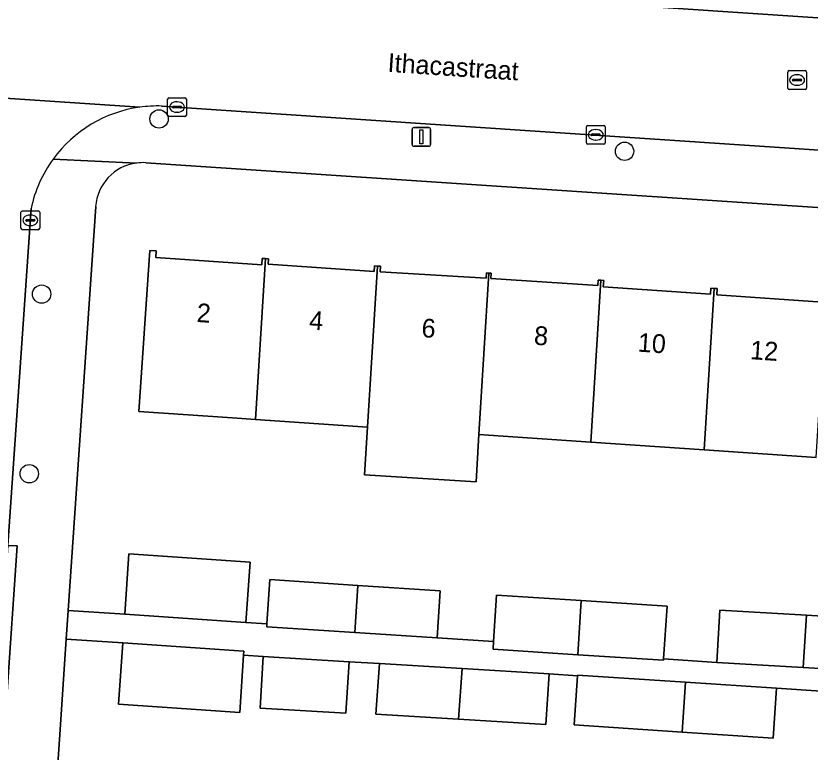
# Model space of a CAD drawing. Extents: x 161848 to 162726, y 385382 to 386521.
# Drawn here: x 162122.73 to 162165.09, y 386248.79 to 386288.04 of the extents above; entities that cross this region are included whole.
import ezdxf

# ---------------------------------------------------------------- set-up
doc = ezdxf.new("R2010")
doc.units = 0
for name, color, linetype in [('IMGEO_Boom', 7, 'Continuous'), ('IMGEO_Erf', 7, 'Continuous'), ('IMGEO_Kolk', 7, 'Continuous'), ('IMGEO_Lichtmast', 7, 'Continuous'), ('IMGEO_Openbare_ruimte_label', 7, 'Continuous'), ('IMGEO_Pand', 7, 'Continuous'), ('IMGEO_Pand_nummerreeks', 7, 'Continuous'), ('IMGEO_Rijbaan_lokaal_open', 7, 'Continuous'), ('IMGEO_Rioolput', 7, 'Continuous'), ('IMGEO_Voetpad_open', 7, 'Continuous')]:
    doc.layers.add(name, color=color, linetype=linetype)

msp = doc.modelspace()

# ---------------------------------------------------------------- linework, layer by layer
at = {"layer": 'IMGEO_Boom'}
for centre in [(162130.363, 386282.546), (162155.192, 386280.822), (162124.098, 386273.207), (162123.438, 386263.629)]:
    msp.add_circle(centre, 0.489, dxfattribs=at)
at = {"layer": 'IMGEO_Erf'}
for points in [[(162214.127, 386274.583), (162129.654, 386280.211)], [(162126.982, 386277.878), (162125.516, 386256.339), (162128.531, 386256.134), (162128.751, 386259.365), (162135.214, 386258.919), (162134.994, 386255.693), (162136.12, 386255.619), (162136.275, 386257.983), (162140.963, 386257.675), (162145.366, 386257.386), (162145.201, 386254.873), (162148.203, 386254.676), (162148.367, 386257.158), (162152.873, 386256.862), (162157.457, 386256.562), (162157.273, 386253.755), (162160.113, 386253.569), (162160.279, 386256.358), (162164.889, 386256.083), (162170.65, 386255.741)], [(162165.41, 386264.502), (162159.434, 386264.906), (162153.397, 386265.315), (162147.425, 386265.719), (162147.269, 386263.196), (162141.328, 386263.564), (162141.486, 386266.12), (162135.5, 386266.525), (162134.276, 386266.608), (162129.287, 386266.946), (162129.868, 386275.536)], [(162129.868, 386275.536), (162130.215, 386275.512), (162130.19, 386275.157), (162135.844, 386274.774), (162135.867, 386275.115), (162136.032, 386275.104), (162136.201, 386275.092), (162136.181, 386274.802), (162141.841, 386274.418), (162141.861, 386274.715), (162142.018, 386274.705), (162142.176, 386274.694), (162142.155, 386274.387), (162147.808, 386274.049), (162147.828, 386274.334), (162147.958, 386274.326), (162148.084, 386274.318), (162148.065, 386274.032), (162153.766, 386273.664), (162153.785, 386273.955), (162153.932, 386273.945), (162154.082, 386273.935), (162154.058, 386273.592), (162159.775, 386273.204), (162159.796, 386273.527), (162159.968, 386273.515), (162160.139, 386273.504), (162160.116, 386273.164), (162165.746, 386272.783)], [(162165.683, 386252.027), (162163.305, 386252.187), (162163.125, 386249.534), (162158.269, 386249.858), (162152.504, 386250.244), (162152.679, 386252.855), (162151.166, 386252.957), (162151.002, 386250.267), (162146.343, 386250.55), (162141.934, 386250.818), (162142.116, 386253.506), (162140.512, 386253.603), (162140.325, 386250.858), (162135.757, 386251.136), (162135.924, 386253.881), (162134.874, 386253.952), (162134.667, 386250.906), (162128.204, 386251.347), (162128.426, 386254.609), (162125.412, 386254.814), (162125.085, 386250), (162123.873, 386232.139)]]:
    msp.add_lwpolyline(points, dxfattribs=at)
for centre, radius, start, end in [((162129.485, 386277.708), 2.509, 97.4524, 176.1147), ((162129.481, 386277.773), 2.444, 85.9362, 97.5422)]:
    msp.add_arc(centre, radius, start, end, dxfattribs=at)
at = {"layer": 'IMGEO_Kolk'}
for p, q in [((162130.818, 386282.755), (162130.818, 386283.607)), ((162130.893, 386283.681), (162131.745, 386283.681)), ((162131.306, 386283.461), (162131.331, 386283.461)), ((162131.819, 386283.607), (162131.819, 386282.755)), ((162131.077, 386283.175), (162131.077, 386283.187)), ((162131.515, 386283.138), (162131.117, 386283.138)), ((162131.12, 386283.224), (162131.518, 386283.224)), ((162131.561, 386283.187), (162131.561, 386283.175)), ((162131.745, 386282.681), (162130.893, 386282.681)), ((162131.329, 386282.901), (162131.304, 386282.901)), ((162153.231, 386282.202), (162154.083, 386282.202)), ((162153.156, 386281.276), (162153.156, 386282.128)), ((162153.458, 386281.745), (162153.856, 386281.745)), ((162153.644, 386281.982), (162153.669, 386281.982)), ((162154.157, 386282.128), (162154.157, 386281.276)), ((162153.415, 386281.696), (162153.415, 386281.708)), ((162153.853, 386281.659), (162153.455, 386281.659)), ((162153.667, 386281.422), (162153.642, 386281.422)), ((162153.899, 386281.708), (162153.899, 386281.696)), ((162154.083, 386281.202), (162153.231, 386281.202)), ((162122.995, 386276.717), (162122.995, 386277.569)), ((162123.07, 386277.643), (162123.922, 386277.643)), ((162123.996, 386277.569), (162123.996, 386276.717)), ((162123.254, 386277.137), (162123.254, 386277.149)), ((162123.692, 386277.1), (162123.294, 386277.1)), ((162123.297, 386277.186), (162123.695, 386277.186)), ((162123.483, 386277.423), (162123.508, 386277.423)), ((162123.738, 386277.149), (162123.738, 386277.137)), ((162123.506, 386276.863), (162123.481, 386276.863)), ((162123.922, 386276.643), (162123.07, 386276.643))]:
    msp.add_line(p, q, dxfattribs=at)
for points in [[(162130.818, 386282.755), (162130.818, 386283.607)], [(162130.893, 386283.681), (162131.745, 386283.681)], [(162131.819, 386283.607), (162131.819, 386282.755)], [(162131.745, 386282.681), (162130.893, 386282.681)], [(162153.231, 386282.202), (162154.083, 386282.202)], [(162153.156, 386281.276), (162153.156, 386282.128)], [(162154.157, 386282.128), (162154.157, 386281.276)], [(162154.083, 386281.202), (162153.231, 386281.202)], [(162122.995, 386276.717), (162122.995, 386277.569)], [(162123.07, 386277.643), (162123.922, 386277.643)], [(162123.996, 386277.569), (162123.996, 386276.717)], [(162123.922, 386276.643), (162123.07, 386276.643)]]:
    msp.add_lwpolyline(points, dxfattribs=at)
for centre, radius, start, end in [((162130.895, 386283.605), 0.0765, 91.552, 178.448), ((162130.895, 386283.605), 0.0765, 91.552, 178.448), ((162131.743, 386283.605), 0.0765, 1.552, 88.448), ((162131.743, 386283.605), 0.0765, 1.552, 88.448), ((162131.117, 386283.184), 0.0403, 85.8775, 175.7526), ((162131.114, 386283.174), 0.0366, 178.938, 274.7102), ((162131.518, 386283.181), 0.043, 264.8664, 352.4533), ((162131.522, 386283.186), 0.0386, 1.7309, 96.639), ((162130.895, 386282.757), 0.0765, 181.552, 268.448), ((162130.895, 386282.757), 0.0765, 181.552, 268.448), ((162131.743, 386282.757), 0.0765, 271.552, 358.448), ((162131.743, 386282.757), 0.0765, 271.552, 358.448), ((162153.233, 386282.126), 0.0765, 91.552, 178.448), ((162153.233, 386282.126), 0.0765, 91.552, 178.448), ((162154.081, 386282.126), 0.0765, 1.552, 88.448), ((162154.081, 386282.126), 0.0765, 1.552, 88.448), ((162153.455, 386281.705), 0.0403, 85.8775, 175.7526), ((162153.86, 386281.707), 0.0386, 1.7309, 96.639), ((162153.452, 386281.695), 0.0366, 178.938, 274.7102), ((162153.856, 386281.702), 0.043, 264.8664, 352.4533), ((162153.233, 386281.278), 0.0765, 181.552, 268.448), ((162153.233, 386281.278), 0.0765, 181.552, 268.448), ((162154.081, 386281.278), 0.0765, 271.552, 358.448), ((162154.081, 386281.278), 0.0765, 271.552, 358.448), ((162123.072, 386277.567), 0.0765, 91.552, 178.448), ((162123.072, 386277.567), 0.0765, 91.552, 178.448), ((162123.92, 386277.567), 0.0765, 1.552, 88.448), ((162123.92, 386277.567), 0.0765, 1.552, 88.448), ((162123.294, 386277.146), 0.0403, 85.8775, 175.7526), ((162123.291, 386277.136), 0.0366, 178.938, 274.7102), ((162123.695, 386277.143), 0.043, 264.8664, 352.4533), ((162123.699, 386277.148), 0.0386, 1.7309, 96.639), ((162123.072, 386276.719), 0.0765, 181.552, 268.448), ((162123.072, 386276.719), 0.0765, 181.552, 268.448), ((162123.92, 386276.719), 0.0765, 271.552, 358.448), ((162123.92, 386276.719), 0.0765, 271.552, 358.448)]:
    msp.add_arc(centre, radius, start, end, dxfattribs=at)
for centre, major_axis, ratio, start_param, end_param in [((162131.305, 386283.181), (-0.387, 0.002), 0.722429, 4.712389, 7.853982), ((162131.33, 386283.181), (-0.39, 0.002), 0.717154, 1.570796, 4.712389), ((162153.643, 386281.702), (-0.387, 0.002), 0.722429, 4.712389, 7.853982), ((162153.668, 386281.702), (-0.39, 0.002), 0.717154, 1.570796, 4.712389), ((162123.482, 386277.143), (-0.387, 0.002), 0.722429, 4.712389, 7.853982), ((162123.507, 386277.143), (-0.39, 0.002), 0.717154, 1.570796, 4.712389)]:
    msp.add_ellipse(centre, major_axis=major_axis, ratio=ratio, start_param=start_param, end_param=end_param, dxfattribs=at)
at = {"layer": 'IMGEO_Lichtmast'}
for p, q in [((162143.86, 386281.19), (162143.86, 386281.99)), ((162143.86, 386281.99), (162143.86, 386281.19)), ((162143.96, 386282.09), (162144.75, 386282.09)), ((162144.75, 386282.09), (162143.96, 386282.09)), ((162144.85, 386281.99), (162144.85, 386281.19)), ((162144.85, 386281.19), (162144.85, 386281.99)), ((162144.75, 386281.09), (162143.96, 386281.09)), ((162143.96, 386281.09), (162144.75, 386281.09))]:
    msp.add_line(p, q, dxfattribs=at)
msp.add_lwpolyline([(162144.28, 386281.965), (162144.43, 386281.965), (162144.43, 386281.215), (162144.28, 386281.215), (162144.28, 386281.965)], dxfattribs=at)
for centre, start, end in [((162143.96, 386281.99), 90, 180), ((162143.96, 386281.99), 90, 180), ((162144.75, 386281.99), 0, 90), ((162144.75, 386281.99), 360, 90), ((162143.96, 386281.19), 180, 270), ((162143.96, 386281.19), 180, 270), ((162144.75, 386281.19), 270, 0), ((162144.75, 386281.19), 270, 0)]:
    msp.add_arc(centre, 0.1, start, end, dxfattribs=at)
at = {"layer": 'IMGEO_Pand'}
for points in [[(162136.032, 386275.104), (162135.867, 386275.115), (162135.844, 386274.774), (162130.19, 386275.157), (162130.215, 386275.512), (162129.868, 386275.536), (162129.287, 386266.946), (162134.276, 386266.608), (162135.5, 386266.525)], [(162135.5, 386266.525), (162141.486, 386266.12), (162142.018, 386274.705), (162141.861, 386274.715), (162141.841, 386274.418), (162136.181, 386274.802), (162136.201, 386275.092), (162136.032, 386275.104)], [(162147.958, 386274.326), (162147.828, 386274.334), (162147.808, 386274.049), (162142.155, 386274.387), (162142.176, 386274.694), (162142.018, 386274.705), (162141.486, 386266.12), (162141.328, 386263.564), (162147.269, 386263.196), (162147.425, 386265.719)], [(162147.425, 386265.719), (162153.397, 386265.315), (162153.932, 386273.945), (162153.785, 386273.955), (162153.766, 386273.664), (162148.065, 386274.032), (162148.084, 386274.318), (162147.958, 386274.326)], [(162153.397, 386265.315), (162159.434, 386264.906), (162159.968, 386273.515), (162159.796, 386273.527), (162159.775, 386273.204), (162154.058, 386273.592), (162154.082, 386273.935), (162153.932, 386273.945)], [(162159.434, 386264.906), (162165.41, 386264.502), (162165.942, 386273.081), (162165.767, 386273.092), (162165.746, 386272.783), (162160.116, 386273.164), (162160.139, 386273.504), (162159.968, 386273.515)], [(162135.214, 386258.919), (162128.751, 386259.365), (162128.531, 386256.134), (162134.994, 386255.693)], [(162140.963, 386257.675), (162136.275, 386257.983), (162136.12, 386255.619), (162136.11, 386255.469), (162140.807, 386255.161)], [(162140.963, 386257.675), (162140.807, 386255.161), (162145.201, 386254.873), (162145.366, 386257.386)], [(162152.873, 386256.862), (162148.367, 386257.158), (162148.203, 386254.676), (162148.177, 386254.277), (162152.694, 386253.98)], [(162157.457, 386256.562), (162152.873, 386256.862), (162152.694, 386253.98), (162157.268, 386253.68), (162157.273, 386253.755)], [(162164.889, 386256.083), (162160.279, 386256.358), (162160.113, 386253.569), (162164.716, 386253.295)], [(162164.716, 386253.295), (162170.484, 386252.952), (162170.65, 386255.741), (162164.889, 386256.083)], [(162134.874, 386253.952), (162134.889, 386254.168), (162128.426, 386254.609), (162128.204, 386251.347), (162134.667, 386250.906)], [(162140.325, 386250.858), (162140.512, 386253.603), (162135.924, 386253.881), (162135.757, 386251.136)], [(162146.526, 386253.238), (162142.116, 386253.506), (162141.934, 386250.818), (162146.343, 386250.55)], [(162151.166, 386252.957), (162146.526, 386253.238), (162146.343, 386250.55), (162151.002, 386250.267)], [(162158.449, 386252.511), (162152.682, 386252.897), (162152.679, 386252.855), (162152.504, 386250.244), (162158.269, 386249.858)], [(162163.305, 386252.187), (162158.449, 386252.511), (162158.269, 386249.858), (162163.125, 386249.534)]]:
    msp.add_lwpolyline(points, close=True, dxfattribs=at)
at = {"layer": 'IMGEO_Rijbaan_lokaal_open'}
for points in [[(162166.299, 386287.884), (162113.275, 386291.44), (162105.745, 386291.945), (162071.199, 386294.125), (162066.486, 386294.436), (162065.851, 386287.447), (162069.376, 386287.22), (162085.892, 386286.233), (162093.769, 386285.703), (162110.951, 386284.547)], [(162129.331, 386283.174), (162112.274, 386284.307)], [(162112.274, 386284.307), (162129.331, 386283.174)], [(162130.5, 386283.236), (162203.315, 386278.366), (162215.598, 386277.535), (162219.778, 386277.253), (162240.214, 386275.869), (162242.803, 386275.54)], [(162120.385, 386231.536), (162120.414, 386232.379), (162121.622, 386250), (162121.746, 386251.788), (162122.299, 386259.811), (162123.538, 386277.778)]]:
    msp.add_lwpolyline(points, dxfattribs=at)
for centre, radius, start, end in [((162130.286, 386276.338), 6.903, 97.9543, 143.8564), ((162130.277, 386276.387), 6.852, 88.1359, 97.936), ((162130.289, 386276.343), 6.902, 143.9062, 167.9993)]:
    msp.add_arc(centre, radius, start, end, dxfattribs=at)
at = {"layer": 'IMGEO_Rioolput'}
for p, q in [((162163.97, 386285.122), (162164.822, 386285.122)), ((162163.895, 386284.196), (162163.895, 386285.048)), ((162164.383, 386284.902), (162164.408, 386284.902)), ((162164.896, 386285.048), (162164.896, 386284.196)), ((162164.154, 386284.616), (162164.154, 386284.628)), ((162164.592, 386284.579), (162164.194, 386284.579)), ((162164.197, 386284.665), (162164.595, 386284.665)), ((162164.406, 386284.342), (162164.381, 386284.342)), ((162164.638, 386284.628), (162164.638, 386284.616)), ((162164.822, 386284.122), (162163.97, 386284.122))]:
    msp.add_line(p, q, dxfattribs=at)
for points in [[(162163.97, 386285.122), (162164.822, 386285.122)], [(162163.895, 386284.196), (162163.895, 386285.048)], [(162164.896, 386285.048), (162164.896, 386284.196)], [(162164.822, 386284.122), (162163.97, 386284.122)]]:
    msp.add_lwpolyline(points, dxfattribs=at)
for centre, radius, start, end in [((162163.972, 386285.046), 0.0765, 91.552, 178.448), ((162163.972, 386285.046), 0.0765, 91.552, 178.448), ((162164.82, 386285.046), 0.0765, 1.552, 88.448), ((162164.82, 386285.046), 0.0765, 1.552, 88.448), ((162164.194, 386284.625), 0.0403, 85.8775, 175.7526), ((162164.191, 386284.615), 0.0366, 178.938, 274.7102), ((162164.595, 386284.622), 0.043, 264.8664, 352.4533), ((162164.599, 386284.627), 0.0386, 1.7309, 96.639), ((162163.972, 386284.198), 0.0765, 181.552, 268.448), ((162163.972, 386284.198), 0.0765, 181.552, 268.448), ((162164.82, 386284.198), 0.0765, 271.552, 358.448), ((162164.82, 386284.198), 0.0765, 271.552, 358.448)]:
    msp.add_arc(centre, radius, start, end, dxfattribs=at)
for centre, major_axis, ratio, start_param, end_param in [((162164.382, 386284.622), (-0.387, 0.002), 0.722429, 4.712389, 7.853982), ((162164.407, 386284.622), (-0.39, 0.002), 0.717154, 1.570796, 4.712389)]:
    msp.add_ellipse(centre, major_axis=major_axis, ratio=ratio, start_param=start_param, end_param=end_param, dxfattribs=at)
at = {"layer": 'IMGEO_Voetpad_open'}
for points in [[(162171.728, 386290.397), (162170.199, 386290.501), (162142.737, 386292.372), (162112.566, 386294.428), (162066.851, 386297.44), (162066.486, 386294.436), (162071.199, 386294.125), (162105.745, 386291.945), (162105.781, 386292.449), (162113.311, 386291.945), (162113.275, 386291.44), (162166.299, 386287.884), (162166.336, 386288.394), (162174.535, 386287.844), (162174.498, 386287.334), (162197.274, 386285.807), (162224.02, 386284.027), (162224.052, 386284.486), (162228.052, 386284.227), (162228.019, 386283.761), (162240.057, 386282.904), (162246.081, 386282.346)], [(162242.803, 386275.54), (162240.214, 386275.869), (162219.778, 386277.253), (162219.743, 386276.788), (162215.563, 386277.062), (162215.598, 386277.535), (162203.315, 386278.366), (162130.5, 386283.236)], [(162129.16, 386280.196), (162124.712, 386280.409)], [(162124.712, 386280.409), (162129.16, 386280.196)], [(162129.654, 386280.211), (162214.127, 386274.583), (162215.734, 386274.476), (162242.893, 386272.666)], [(162123.538, 386277.778), (162122.299, 386259.811), (162122.797, 386259.777), (162122.244, 386251.754), (162121.746, 386251.788), (162121.622, 386250), (162120.414, 386232.379), (162120.385, 386231.536)], [(162125.412, 386254.814), (162125.516, 386256.339), (162126.982, 386277.878)], [(162170.484, 386252.952), (162164.716, 386253.295), (162160.113, 386253.569), (162157.273, 386253.755), (162157.268, 386253.68), (162152.694, 386253.98), (162148.177, 386254.277), (162148.203, 386254.676), (162145.201, 386254.873), (162140.807, 386255.161), (162136.11, 386255.469), (162136.12, 386255.619), (162134.994, 386255.693), (162128.531, 386256.134), (162125.516, 386256.339), (162125.412, 386254.814), (162128.426, 386254.609), (162134.889, 386254.168), (162134.874, 386253.952), (162135.924, 386253.881), (162140.512, 386253.603), (162142.116, 386253.506), (162146.526, 386253.238), (162151.166, 386252.957), (162152.679, 386252.855), (162152.682, 386252.897), (162158.449, 386252.511), (162163.305, 386252.187), (162165.683, 386252.027)], [(162123.502, 386226.403), (162123.873, 386232.139), (162125.085, 386250), (162125.412, 386254.814)]]:
    msp.add_lwpolyline(points, dxfattribs=at)
msp.add_lwpolyline([(162122.299, 386259.811), (162121.746, 386251.788), (162122.244, 386251.754), (162122.797, 386259.777)], close=True, dxfattribs=at)
for centre, radius, start, end in [((162130.286, 386276.338), 6.903, 97.9543, 143.8564), ((162130.277, 386276.387), 6.852, 88.1359, 97.936), ((162130.289, 386276.343), 6.902, 143.9062, 167.9993), ((162129.485, 386277.708), 2.509, 97.4524, 176.1147), ((162129.481, 386277.773), 2.444, 85.9362, 97.5422)]:
    msp.add_arc(centre, radius, start, end, dxfattribs=at)

# ---------------------------------------------------------------- texts
at = {"layer": 'IMGEO_Openbare_ruimte_label'}
msp.add_text('Ithacastraat', height=1, rotation=356.2164, dxfattribs=at).set_placement((162142.535, 386285.062))
at = {"layer": 'IMGEO_Pand_nummerreeks'}
for s, rotation, p in [('2', 356.1556, (162132.346, 386271.725)), ('4', 356.1556, (162138.344, 386271.321)), ('6', 356.1555, (162144.34, 386270.917)), ('8', 356.1556, (162150.341, 386270.515)), ('10', 356.1556, (162155.877, 386270.144)), ('12', 356.1556, (162161.867, 386269.741))]:
    msp.add_text(s, height=1, rotation=rotation, dxfattribs=at).set_placement(p)

doc.saveas('drawing.dxf')
